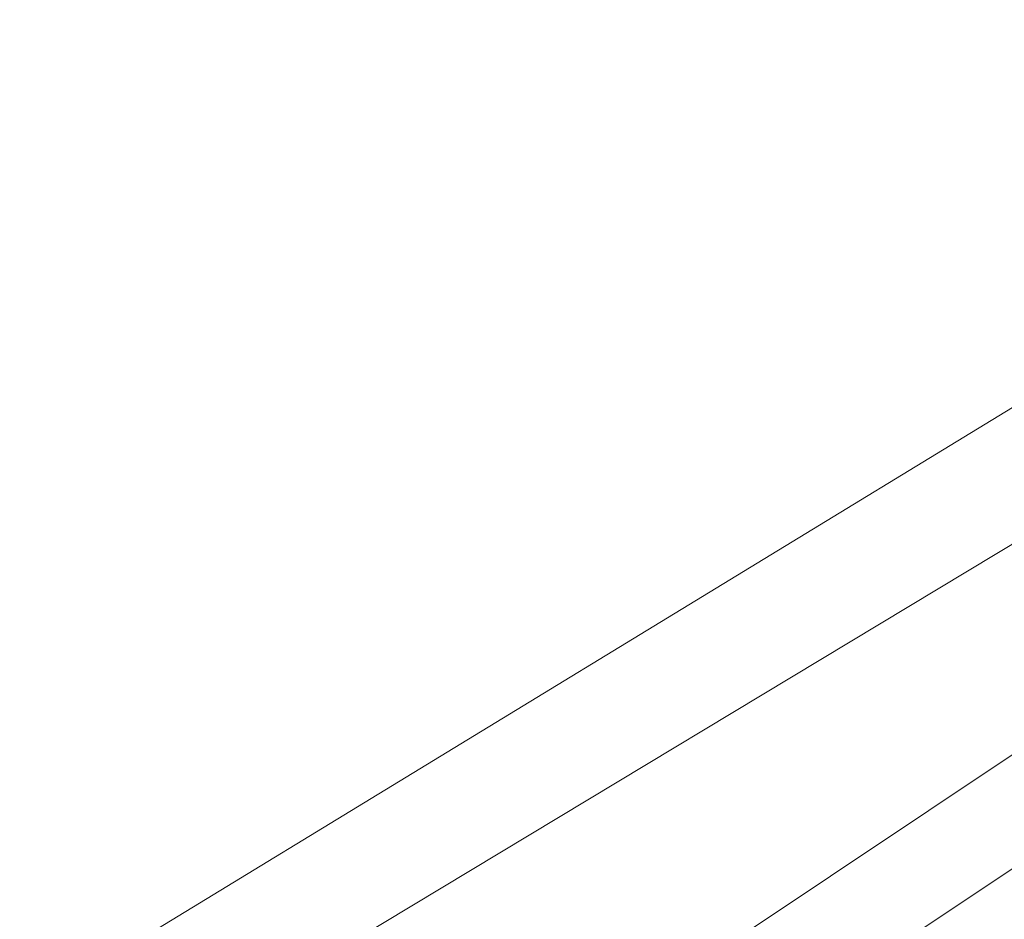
# Model space of a CAD drawing. Header units: metres. Extents: x 163628 to 168255, y 402691 to 405367.
# Tile 779 of 1056: x 165581.118 to 165581.949, y 403984.933 to 403985.692. Entities that reach past the tile are written whole.
import ezdxf

# ---------------------------------------------------------------- set-up
doc = ezdxf.new("R2010")
doc.units = ezdxf.units.M
doc.linetypes.add('X-CA190022.004-UO-DWM_Snelfietsroute$0$VH-OPSLUITBAND_80X200', pattern=[14, 8, -2, 2, -2])
for name, color, linetype, lineweight in [('X-CA190022.004-UO-DTM inmeting_v0.1$0$B-WE-VH-KANTOPSLUITING_ACHTERKANTBAND-G', 246, 'Continuous', 0), ('X-CA190022.004-UO-DTM inmeting_v0.1$0$B-WE-VH-KANTOPSLUITING_VOORKANTBAND-G', 246, 'Continuous', 0), ('X-CA190022.004-UO-DWM_Snelfietsroute$0$N-WE-VH-KANTOPSLUITING_ACHTERKANTBAND-G', 7, 'Continuous', 20), ('X-CA190022.004-UO-DWM_Snelfietsroute$0$N-WE-VH-KANTOPSLUITING_OPSLUITBAND_80X200-G', 7, 'X-CA190022.004-UO-DWM_Snelfietsroute$0$VH-OPSLUITBAND_80X200', 20)]:
    doc.layers.add(name, color=color, linetype=linetype, lineweight=lineweight)

msp = doc.modelspace()

# ---------------------------------------------------------------- linework, layer by layer
at = {"layer": 'X-CA190022.004-UO-DTM inmeting_v0.1$0$B-WE-VH-KANTOPSLUITING_ACHTERKANTBAND-G'}
msp.add_polyline3d([(165594.32, 404012.423, 9.163), (165592.315, 404009.236, 9.26), (165591.747, 404008.642, 9.28), (165591.265, 404007.89, 9.3), (165591.009, 404006.997, 9.331), (165591.008, 404006.421, 9.355), (165591.313, 404003.494, 9.412), (165591.523, 404000.758, 9.458), (165591.461, 403998.872, 9.493), (165591.142, 403997.103, 9.555), (165590.361, 403994.598, 9.596), (165589.075, 403991.808, 9.622), (165587.895, 403990.053, 9.666), (165584.752, 403987.076, 9.788), (165582.075, 403985.322, 9.813), (165577.9, 403982.806, 9.908)], dxfattribs=at)
at = {"layer": 'X-CA190022.004-UO-DTM inmeting_v0.1$0$B-WE-VH-KANTOPSLUITING_VOORKANTBAND-G'}
msp.add_polyline3d([(165594.059, 404012.199, 9.139), (165592.241, 404009.261, 9.261), (165591.678, 404008.713, 9.278), (165591.2, 404007.94, 9.305), (165590.944, 404006.995, 9.336), (165590.935, 404006.343, 9.353), (165591.246, 404003.432, 9.41), (165591.434, 404000.797, 9.448), (165591.369, 403998.893, 9.496), (165591.052, 403997.152, 9.532), (165590.278, 403994.592, 9.605), (165589.007, 403991.859, 9.646), (165587.806, 403990.104, 9.666), (165584.748, 403987.182, 9.771), (165582.057, 403985.427, 9.801), (165577.822, 403982.844, 9.907)], dxfattribs=at)
at = {"layer": 'X-CA190022.004-UO-DWM_Snelfietsroute$0$N-WE-VH-KANTOPSLUITING_ACHTERKANTBAND-G', "flags": 128}
msp.add_lwpolyline([(165598.50632, 404012.79327), (165599.23116, 404011.38907, 0.287783), (165591.68214, 403998.78259), (165591.09273, 403998.90487), (165590.90433, 403997.99677), (165590.59276, 403996.82599), (165590.21643, 403995.6735), (165589.7764, 403994.54286), (165589.27395, 403993.43761), (165588.71186, 403992.36373), (165588.10792, 403991.34872), (165587.40929, 403990.31044), (165586.6719, 403989.33801), (165585.88296, 403988.40953), (165585.04311, 403987.52564), (165584.15488, 403986.68914), (165583.22093, 403985.90267), (165582.24408, 403985.16872), (165581.31433, 403984.54779), (165581.19973, 403984.47417), (165581.11856, 403984.42519)], format="xyb", dxfattribs=at)
at = {"layer": 'X-CA190022.004-UO-DWM_Snelfietsroute$0$N-WE-VH-KANTOPSLUITING_OPSLUITBAND_80X200-G', "ltscale": 0.2, "flags": 128}
msp.add_lwpolyline([(165598.43523, 404012.75658), (165599.12327, 404011.42366, 0.284266), (165591.60043, 403998.88125), (165591.03065, 403998.99946), (165590.82645, 403998.0152), (165590.51602, 403996.84871), (165590.14107, 403995.70044), (165589.70265, 403994.57395), (165589.20204, 403993.47274), (165588.64199, 403992.40276), (165588.0403, 403991.39154), (165587.34418, 403990.35698), (165586.6095, 403989.38812), (165585.82344, 403988.46303), (165584.98665, 403987.58236), (165584.10165, 403986.7489), (165583.1711, 403985.96529), (165582.1978, 403985.23402), (165581.27049, 403984.61471), (165581.15744, 403984.54209), (165581.07723, 403984.49369)], format="xyb", dxfattribs=at)

doc.saveas('drawing.dxf')
